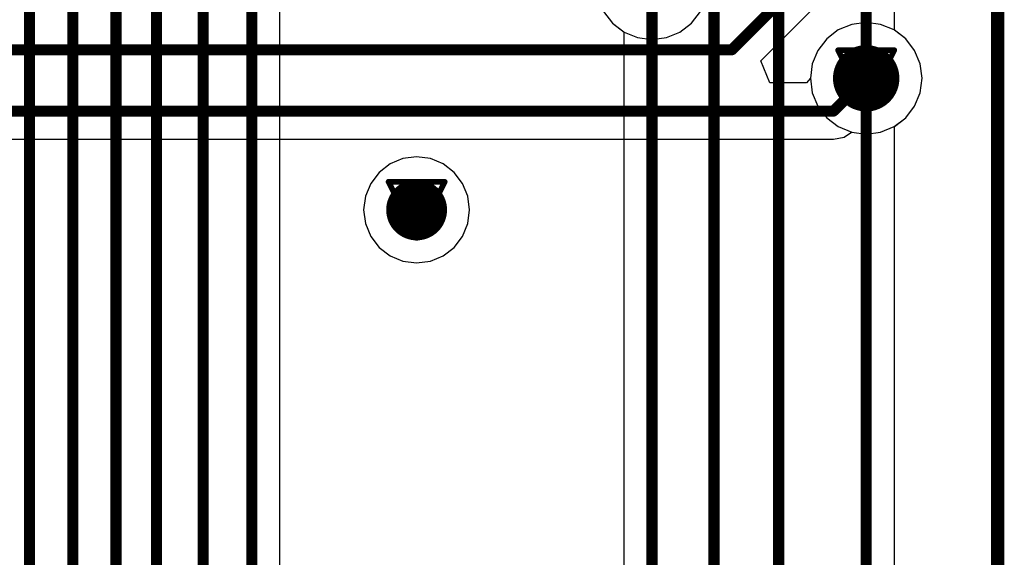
# Model space of a CAD drawing. Header units: millimetres. Extents: x 138 to 555, y 26 to 334.
# Tile 531 of 656: x 293.98 to 302.88, y 198.5 to 203.36. Entities that reach past the tile are written whole.
import ezdxf

# ---------------------------------------------------------------- set-up
doc = ezdxf.new("R2010")
doc.units = ezdxf.units.MM
for name, color, linetype in [('BottomLayer', 5, 'Continuous'), ('DrillDrawing', 1, 'Continuous'), ('Mechanical27', 56, 'Continuous'), ('MidLayer1', 16, 'Continuous'), ('MidLayer2', 76, 'Continuous'), ('MidLayer3', 90, 'Continuous'), ('MidLayer4', 156, 'Continuous'), ('MultiLayer', 9, 'Continuous'), ('TopLayer', 1, 'Continuous'), ('TopOverlay', 2, 'Continuous'), ('ViaHoleLayer', 16, 'Continuous')]:
    doc.layers.add(name, color=color, linetype=linetype)

# ---------------------------------------------------------------- blocks, each defined once
blk = doc.blocks.new('MOD_MB1263_943')
at = {"layer": 'Mechanical27', "const_width": 0.01}
blk.add_lwpolyline([(65, 78), (-55, 78)], dxfattribs=at)
at = {"layer": 'TopOverlay', "const_width": 0.12}
blk.add_lwpolyline([(65, 78), (-55, 78)], dxfattribs=at)

msp = doc.modelspace()

# ---------------------------------------------------------------- linework, layer by layer
at = {"layer": 'BottomLayer'}
for p, q in [((300.68, 202.9899), (302.0149, 204.3248)), ((301.5021, 203.3182), (301.3805, 203.2678)), ((301.6326, 203.3354), (301.5021, 203.3182)), ((301.7632, 203.3182), (301.6326, 203.3354)), ((301.8848, 203.2678), (301.7632, 203.3182)), ((301.3805, 203.2678), (301.276, 203.1877)), ((301.9893, 203.1877), (301.8848, 203.2678)), ((301.276, 203.1877), (301.1959, 203.0832)), ((302.0694, 203.0832), (301.9893, 203.1877)), ((301.1959, 203.0832), (301.1455, 202.9616)), ((302.1198, 202.9616), (302.0694, 203.0832)), ((300.7628, 202.7899), (300.68, 202.9899)), ((301.1455, 202.9616), (301.1283, 202.8311)), ((302.137, 202.831), (302.1198, 202.9616)), ((301.0923, 202.7899), (300.7628, 202.7899)), ((301.1283, 202.8311), (301.0923, 202.7899)), ((302.1198, 202.7005), (302.137, 202.831)), ((302.0694, 202.5789), (302.1198, 202.7005)), ((301.9893, 202.4744), (302.0694, 202.5789)), ((301.7632, 202.3439), (301.8848, 202.3943)), ((301.8848, 202.3943), (301.9893, 202.4744)), ((301.4342, 202.2996), (301.5012, 202.3443)), ((301.5012, 202.3443), (301.5021, 202.3439)), ((301.5021, 202.3439), (301.6326, 202.3267)), ((301.6326, 202.3267), (301.7632, 202.3439)), ((259.1829, 202.2801), (301.3366, 202.2801)), ((301.3366, 202.2801), (301.4342, 202.2996))]:
    msp.add_line(p, q, dxfattribs=at)
at = {"layer": 'BottomLayer', "const_width": 0.1}
for points in [[(300.4181, 203.0885), (302.13, 204.8005)], [(259.4247, 203.0885), (300.4181, 203.0885)], [(301.3366, 202.535), (301.6326, 202.831)], [(259.1829, 202.535), (301.3366, 202.535)]]:
    msp.add_lwpolyline(points, dxfattribs=at)
at = {"layer": 'BottomLayer'}
for points, const_width in [([(300.3931, 203.0885, 1), (300.4431, 203.0885, 1)], 0.05), ([(300.3931, 203.0885, 1), (300.4431, 203.0885, 1)], 0.05), ([(301.4826, 202.831, 1), (301.7826, 202.831, 1)], 0.3), ([(301.6076, 202.831, 1), (301.6576, 202.831, 1)], 0.05), ([(301.3116, 202.535, 1), (301.3616, 202.535, 1)], 0.05), ([(301.3116, 202.535, 1), (301.3616, 202.535, 1)], 0.05), ([(297.433, 201.6424, 1), (297.708, 201.6424, 1)], 0.275)]:
    msp.add_lwpolyline(points, format="xyb", close=True, dxfattribs=dict(at, const_width=const_width))
at = {"layer": 'DrillDrawing', "const_width": 0.0508}
for points in [[(301.3786, 203.085), (301.8866, 203.085)], [(301.3786, 203.085), (301.6326, 202.577)], [(301.6326, 202.577), (301.8866, 203.085)], [(301.4802, 202.9834), (301.785, 202.9834)], [(301.4802, 202.9834), (301.6326, 202.6786)], [(301.6326, 202.6786), (301.785, 202.9834)], [(297.3165, 201.8964), (297.8245, 201.8964)], [(297.3165, 201.8964), (297.5705, 201.3884)], [(297.5705, 201.3884), (297.8245, 201.8964)], [(297.4181, 201.7948), (297.7229, 201.7948)], [(297.4181, 201.7948), (297.5705, 201.49)], [(297.5705, 201.49), (297.7229, 201.7948)]]:
    msp.add_lwpolyline(points, dxfattribs=at)
at = {"layer": 'DrillDrawing', "const_width": 0.0254}
for points in [[(301.3659, 203.085, 1), (301.3913, 203.085, 1)], [(301.3659, 203.085, 1), (301.3913, 203.085, 1)], [(301.8739, 203.085, 1), (301.8993, 203.085, 1)], [(301.8739, 203.085, 1), (301.8993, 203.085, 1)], [(301.4675, 202.9834, 1), (301.4929, 202.9834, 1)], [(301.4675, 202.9834, 1), (301.4929, 202.9834, 1)], [(301.7723, 202.9834, 1), (301.7977, 202.9834, 1)], [(301.7723, 202.9834, 1), (301.7977, 202.9834, 1)], [(301.6199, 202.6786, 1), (301.6453, 202.6786, 1)], [(301.6199, 202.6786, 1), (301.6453, 202.6786, 1)], [(301.6199, 202.577, 1), (301.6453, 202.577, 1)], [(301.6199, 202.577, 1), (301.6453, 202.577, 1)], [(297.3038, 201.8964, 1), (297.3292, 201.8964, 1)], [(297.3038, 201.8964, 1), (297.3292, 201.8964, 1)], [(297.8118, 201.8964, 1), (297.8372, 201.8964, 1)], [(297.8118, 201.8964, 1), (297.8372, 201.8964, 1)], [(297.4054, 201.7948, 1), (297.4308, 201.7948, 1)], [(297.4054, 201.7948, 1), (297.4308, 201.7948, 1)], [(297.7102, 201.7948, 1), (297.7356, 201.7948, 1)], [(297.7102, 201.7948, 1), (297.7356, 201.7948, 1)], [(297.5578, 201.49, 1), (297.5832, 201.49, 1)], [(297.5578, 201.49, 1), (297.5832, 201.49, 1)], [(297.5578, 201.3884, 1), (297.5832, 201.3884, 1)], [(297.5578, 201.3884, 1), (297.5832, 201.3884, 1)]]:
    msp.add_lwpolyline(points, format="xyb", close=True, dxfattribs=at)
at = {"layer": 'MidLayer1'}
for p, q in [((299.2605, 203.4333), (299.3406, 203.3288)), ((300.0538, 203.3288), (300.134, 203.4333)), ((299.3406, 203.3288), (299.4451, 203.2487)), ((299.9494, 203.2487), (300.0538, 203.3288)), ((301.5021, 203.3182), (301.3805, 203.2678)), ((301.6326, 203.3354), (301.5021, 203.3182)), ((301.7632, 203.3182), (301.6326, 203.3354)), ((301.8848, 203.2678), (301.7632, 203.3182)), ((299.4451, 203.2487), (299.5667, 203.1983)), ((299.5667, 203.1983), (299.6972, 203.1811)), ((299.6972, 203.1811), (299.8278, 203.1983)), ((299.8278, 203.1983), (299.9494, 203.2487)), ((301.3805, 203.2678), (301.276, 203.1877)), ((301.9893, 203.1877), (301.8848, 203.2678)), ((301.276, 203.1877), (301.1959, 203.0832)), ((302.0694, 203.0832), (301.9893, 203.1877)), ((301.1959, 203.0832), (301.1455, 202.9616)), ((302.1198, 202.9616), (302.0694, 203.0832)), ((301.1455, 202.9616), (301.1283, 202.831)), ((302.137, 202.831), (302.1198, 202.9616)), ((301.1283, 202.831), (301.1455, 202.7005)), ((302.1198, 202.7005), (302.137, 202.831)), ((301.1455, 202.7005), (301.1959, 202.5789)), ((302.0694, 202.5789), (302.1198, 202.7005)), ((301.1959, 202.5789), (301.276, 202.4744)), ((301.9893, 202.4744), (302.0694, 202.5789)), ((301.276, 202.4744), (301.3805, 202.3943)), ((301.3805, 202.3943), (301.5021, 202.3439)), ((301.7632, 202.3439), (301.8848, 202.3943)), ((301.8848, 202.3943), (301.9893, 202.4744)), ((301.5021, 202.3439), (301.6326, 202.3267)), ((301.6326, 202.3267), (301.7632, 202.3439)), ((297.331, 202.0573), (297.2318, 201.9812)), ((297.4465, 202.1052), (297.331, 202.0573)), ((297.5705, 202.1215), (297.4465, 202.1052)), ((297.6945, 202.1052), (297.5705, 202.1215)), ((297.8101, 202.0573), (297.6945, 202.1052)), ((297.9093, 201.9812), (297.8101, 202.0573)), ((297.2318, 201.9812), (297.1556, 201.882)), ((297.9854, 201.882), (297.9093, 201.9812)), ((297.1556, 201.882), (297.1078, 201.7664)), ((298.0333, 201.7664), (297.9854, 201.882)), ((297.1078, 201.7664), (297.0914, 201.6424)), ((298.0496, 201.6424), (298.0333, 201.7664)), ((297.0914, 201.6424), (297.1078, 201.5184)), ((298.0333, 201.5184), (298.0496, 201.6424)), ((297.1078, 201.5184), (297.1556, 201.4029)), ((297.9854, 201.4029), (298.0333, 201.5184)), ((297.1556, 201.4029), (297.2318, 201.3037)), ((297.9093, 201.3037), (297.9854, 201.4029)), ((297.2318, 201.3037), (297.331, 201.2275)), ((297.8101, 201.2275), (297.9093, 201.3037)), ((297.331, 201.2275), (297.4465, 201.1797)), ((297.4465, 201.1797), (297.5705, 201.1633)), ((297.5705, 201.1633), (297.6945, 201.1797)), ((297.6945, 201.1797), (297.8101, 201.2275))]:
    msp.add_line(p, q, dxfattribs=at)
for points, const_width in [([(301.4826, 202.831, 1), (301.7826, 202.831, 1)], 0.3), ([(297.433, 201.6424, 1), (297.708, 201.6424, 1)], 0.275)]:
    msp.add_lwpolyline(points, format="xyb", close=True, dxfattribs=dict(at, const_width=const_width))
at = {"layer": 'MidLayer2'}
for p, q in [((299.2605, 203.4333), (299.3406, 203.3288)), ((300.0538, 203.3288), (300.134, 203.4333)), ((299.3406, 203.3288), (299.4451, 203.2487)), ((299.9494, 203.2487), (300.0538, 203.3288)), ((301.5021, 203.3182), (301.3805, 203.2678)), ((301.6326, 203.3354), (301.5021, 203.3182)), ((301.7632, 203.3182), (301.6326, 203.3354)), ((301.8848, 203.2678), (301.7632, 203.3182)), ((299.4451, 203.2487), (299.5667, 203.1983)), ((299.5667, 203.1983), (299.6972, 203.1811)), ((299.6972, 203.1811), (299.8278, 203.1983)), ((299.8278, 203.1983), (299.9494, 203.2487)), ((301.3805, 203.2678), (301.276, 203.1877)), ((301.9893, 203.1877), (301.8848, 203.2678)), ((301.276, 203.1877), (301.1959, 203.0832)), ((302.0694, 203.0832), (301.9893, 203.1877)), ((301.1959, 203.0832), (301.1455, 202.9616)), ((302.1198, 202.9616), (302.0694, 203.0832)), ((301.1455, 202.9616), (301.1283, 202.831)), ((302.137, 202.831), (302.1198, 202.9616)), ((301.1283, 202.831), (301.1455, 202.7005)), ((302.1198, 202.7005), (302.137, 202.831)), ((301.1455, 202.7005), (301.1959, 202.5789)), ((302.0694, 202.5789), (302.1198, 202.7005)), ((301.1959, 202.5789), (301.276, 202.4744)), ((301.9893, 202.4744), (302.0694, 202.5789)), ((301.276, 202.4744), (301.3805, 202.3943)), ((301.3805, 202.3943), (301.5021, 202.3439)), ((301.7632, 202.3439), (301.8848, 202.3943)), ((301.8848, 202.3943), (301.9893, 202.4744)), ((301.5021, 202.3439), (301.6326, 202.3267)), ((301.6326, 202.3267), (301.7632, 202.3439))]:
    msp.add_line(p, q, dxfattribs=at)
for points, const_width in [([(301.4826, 202.831, 1), (301.7826, 202.831, 1)], 0.3), ([(297.433, 201.6424, 1), (297.708, 201.6424, 1)], 0.275)]:
    msp.add_lwpolyline(points, format="xyb", close=True, dxfattribs=dict(at, const_width=const_width))
at = {"layer": 'MidLayer3'}
for p, q in [((299.2605, 203.4333), (299.3406, 203.3288)), ((300.0538, 203.3288), (300.134, 203.4333)), ((299.3406, 203.3288), (299.4451, 203.2487)), ((299.9494, 203.2487), (300.0538, 203.3288)), ((301.5021, 203.3182), (301.3805, 203.2678)), ((301.6326, 203.3354), (301.5021, 203.3182)), ((301.7632, 203.3182), (301.6326, 203.3354)), ((301.8848, 203.2678), (301.7632, 203.3182)), ((299.4451, 203.2487), (299.5667, 203.1983)), ((299.5667, 203.1983), (299.6972, 203.1811)), ((299.6972, 203.1811), (299.8278, 203.1983)), ((299.8278, 203.1983), (299.9494, 203.2487)), ((301.3805, 203.2678), (301.276, 203.1877)), ((301.9893, 203.1877), (301.8848, 203.2678)), ((301.276, 203.1877), (301.1959, 203.0832)), ((302.0694, 203.0832), (301.9893, 203.1877)), ((301.1959, 203.0832), (301.1455, 202.9616)), ((302.1198, 202.9616), (302.0694, 203.0832)), ((301.1455, 202.9616), (301.1283, 202.831)), ((302.137, 202.831), (302.1198, 202.9616)), ((301.1283, 202.831), (301.1455, 202.7005)), ((302.1198, 202.7005), (302.137, 202.831)), ((301.1455, 202.7005), (301.1959, 202.5789)), ((302.0694, 202.5789), (302.1198, 202.7005)), ((301.1959, 202.5789), (301.276, 202.4744)), ((301.9893, 202.4744), (302.0694, 202.5789)), ((301.276, 202.4744), (301.3805, 202.3943)), ((301.3805, 202.3943), (301.5021, 202.3439)), ((301.7632, 202.3439), (301.8848, 202.3943)), ((301.8848, 202.3943), (301.9893, 202.4744)), ((301.5021, 202.3439), (301.6326, 202.3267)), ((301.6326, 202.3267), (301.7632, 202.3439))]:
    msp.add_line(p, q, dxfattribs=at)
for points, const_width in [([(301.4826, 202.831, 1), (301.7826, 202.831, 1)], 0.3), ([(297.433, 201.6424, 1), (297.708, 201.6424, 1)], 0.275)]:
    msp.add_lwpolyline(points, format="xyb", close=True, dxfattribs=dict(at, const_width=const_width))
at = {"layer": 'MidLayer4'}
for p, q in [((299.2605, 203.4333), (299.3406, 203.3288)), ((300.0538, 203.3288), (300.134, 203.4333)), ((299.3406, 203.3288), (299.4451, 203.2487)), ((299.9494, 203.2487), (300.0538, 203.3288)), ((301.5021, 203.3182), (301.3805, 203.2678)), ((301.6326, 203.3354), (301.5021, 203.3182)), ((301.7632, 203.3182), (301.6326, 203.3354)), ((301.8848, 203.2678), (301.7632, 203.3182)), ((299.4451, 203.2487), (299.5667, 203.1983)), ((299.5667, 203.1983), (299.6972, 203.1811)), ((299.6972, 203.1811), (299.8278, 203.1983)), ((299.8278, 203.1983), (299.9494, 203.2487)), ((301.3805, 203.2678), (301.276, 203.1877)), ((301.9893, 203.1877), (301.8848, 203.2678)), ((301.276, 203.1877), (301.1959, 203.0832)), ((302.0694, 203.0832), (301.9893, 203.1877)), ((301.1959, 203.0832), (301.1455, 202.9616)), ((302.1198, 202.9616), (302.0694, 203.0832)), ((301.1455, 202.9616), (301.1283, 202.831)), ((302.137, 202.831), (302.1198, 202.9616)), ((301.1283, 202.831), (301.1455, 202.7005)), ((302.1198, 202.7005), (302.137, 202.831)), ((301.1455, 202.7005), (301.1959, 202.5789)), ((302.0694, 202.5789), (302.1198, 202.7005)), ((301.1959, 202.5789), (301.276, 202.4744)), ((301.9893, 202.4744), (302.0694, 202.5789)), ((301.276, 202.4744), (301.3805, 202.3943)), ((301.3805, 202.3943), (301.5021, 202.3439)), ((301.7632, 202.3439), (301.8848, 202.3943)), ((301.8848, 202.3943), (301.9893, 202.4744)), ((301.5021, 202.3439), (301.6326, 202.3267)), ((301.6326, 202.3267), (301.7632, 202.3439)), ((297.331, 202.0573), (297.2318, 201.9812)), ((297.4465, 202.1052), (297.331, 202.0573)), ((297.5705, 202.1215), (297.4465, 202.1052)), ((297.6945, 202.1052), (297.5705, 202.1215)), ((297.8101, 202.0573), (297.6945, 202.1052)), ((297.9093, 201.9812), (297.8101, 202.0573)), ((297.2318, 201.9812), (297.1556, 201.882)), ((297.9854, 201.882), (297.9093, 201.9812)), ((297.1556, 201.882), (297.1078, 201.7664)), ((298.0333, 201.7664), (297.9854, 201.882)), ((297.1078, 201.7664), (297.0914, 201.6424)), ((298.0496, 201.6424), (298.0333, 201.7664)), ((297.0914, 201.6424), (297.1078, 201.5184)), ((298.0333, 201.5184), (298.0496, 201.6424)), ((297.1078, 201.5184), (297.1556, 201.4029)), ((297.9854, 201.4029), (298.0333, 201.5184)), ((297.1556, 201.4029), (297.2318, 201.3037)), ((297.9093, 201.3037), (297.9854, 201.4029)), ((297.2318, 201.3037), (297.331, 201.2275)), ((297.8101, 201.2275), (297.9093, 201.3037)), ((297.331, 201.2275), (297.4465, 201.1797)), ((297.4465, 201.1797), (297.5705, 201.1633)), ((297.5705, 201.1633), (297.6945, 201.1797)), ((297.6945, 201.1797), (297.8101, 201.2275))]:
    msp.add_line(p, q, dxfattribs=at)
for points, const_width in [([(301.4826, 202.831, 1), (301.7826, 202.831, 1)], 0.3), ([(297.433, 201.6424, 1), (297.708, 201.6424, 1)], 0.275)]:
    msp.add_lwpolyline(points, format="xyb", close=True, dxfattribs=dict(at, const_width=const_width))
at = {"layer": 'MultiLayer'}
for points, const_width in [([(301.4826, 202.831, 1), (301.7826, 202.831, 1)], 0.3), ([(297.433, 201.6424, 1), (297.708, 201.6424, 1)], 0.275)]:
    msp.add_lwpolyline(points, format="xyb", close=True, dxfattribs=dict(at, const_width=const_width))
at = {"layer": 'TopLayer'}
for p, q in [((296.3354, 193.7787), (296.3354, 205.0989)), ((301.8875, 203.2657), (301.8875, 204.1611)), ((299.2605, 203.4333), (299.3406, 203.3288)), ((299.3406, 203.3288), (299.4423, 203.2508)), ((299.4423, 203.2508), (299.4423, 190.9547)), ((301.9893, 203.1877), (301.8875, 203.2657)), ((302.0694, 203.0832), (301.9893, 203.1877)), ((302.1198, 202.9616), (302.0694, 203.0832)), ((302.137, 202.831), (302.1198, 202.9616)), ((302.1198, 202.7005), (302.137, 202.831)), ((302.0694, 202.5789), (302.1198, 202.7005)), ((301.9893, 202.4744), (302.0694, 202.5789)), ((301.8875, 202.3964), (301.9893, 202.4744)), ((301.8875, 191.5543), (301.8875, 202.3964))]:
    msp.add_line(p, q, dxfattribs=at)
at = {"layer": 'TopLayer', "const_width": 0.1}
for points in [[(295.6417, 193.2699), (295.6417, 215.0535)], [(296.0805, 193.6732), (296.0805, 215.0155)], [(301.6326, 202.831), (301.6326, 207.7005)], [(300.8415, 191.4415), (300.8415, 205.8727)], [(300.2577, 191.128), (300.2577, 204.6351)], [(295.2208, 192.8499), (295.2208, 204.157)], [(294.8541, 192.3782), (294.8541, 204.037)], [(294.4633, 191.9782), (294.4633, 203.9156)], [(294.0725, 191.5212), (294.0725, 203.7703)], [(299.6972, 190.877), (299.6972, 203.6854)], [(301.6326, 191.4487), (301.6326, 202.831)]]:
    msp.add_lwpolyline(points, dxfattribs=at)
at = {"layer": 'TopLayer'}
for points, const_width in [([(301.4826, 202.831, 1), (301.7826, 202.831, 1)], 0.3), ([(301.6076, 202.831, 1), (301.6576, 202.831, 1)], 0.05), ([(301.6076, 202.831, 1), (301.6576, 202.831, 1)], 0.05), ([(297.433, 201.6424, 1), (297.708, 201.6424, 1)], 0.275)]:
    msp.add_lwpolyline(points, format="xyb", close=True, dxfattribs=dict(at, const_width=const_width))
at = {"layer": 'ViaHoleLayer', "const_width": 0.15}
for points in [[(301.5576, 202.831, 1), (301.7076, 202.831, 1)], [(297.4955, 201.6424, 1), (297.6455, 201.6424, 1)]]:
    msp.add_lwpolyline(points, format="xyb", close=True, dxfattribs=at)

# ---------------------------------------------------------------- block references
at = {"rotation": 270}
msp.add_blockref('MOD_MB1263_943', (224.8205, 225.5074), dxfattribs=at)

doc.saveas('drawing.dxf')
